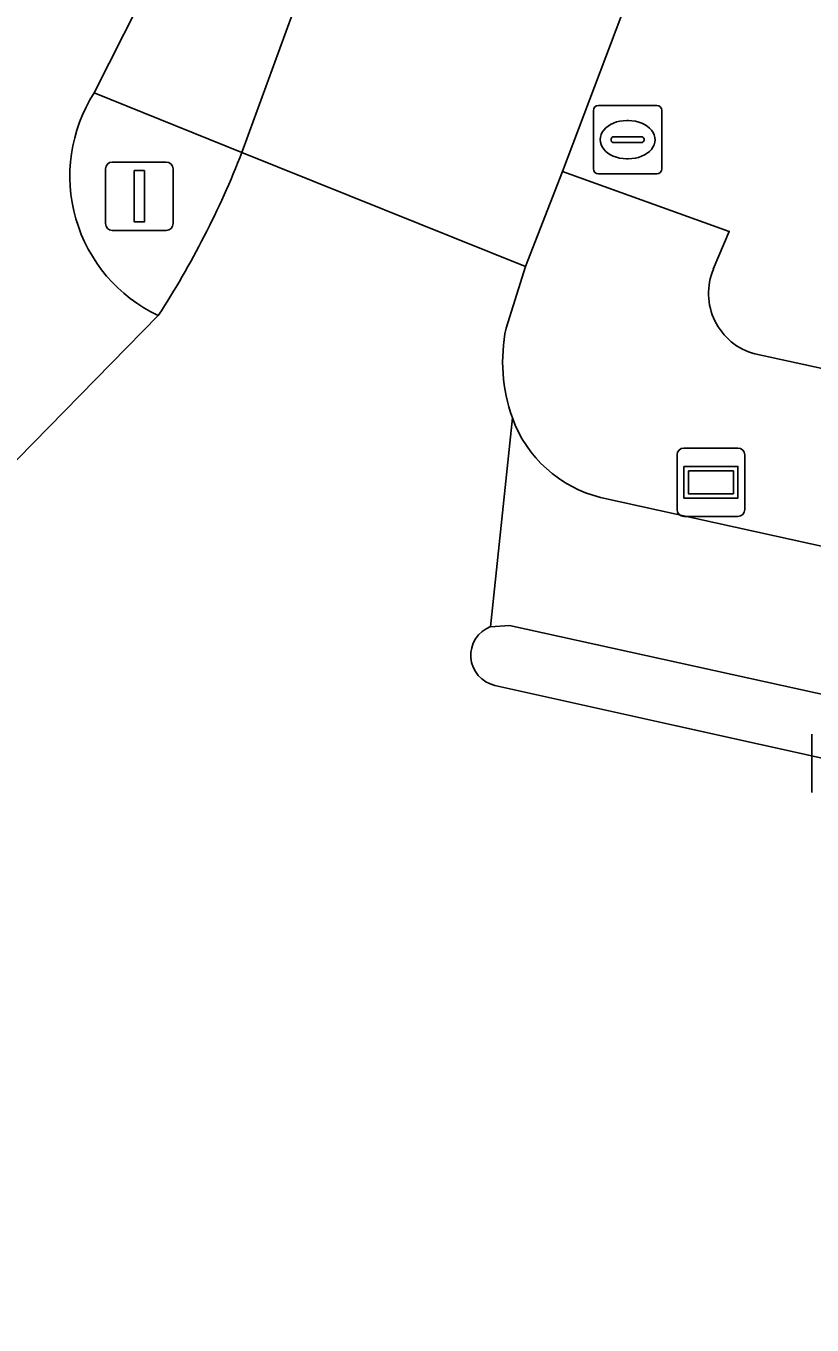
# Model space of a CAD drawing. Extents: x 162172 to 163187, y 382874 to 383685.
# Drawn here: x 163140.66 to 163152.16, y 383052.46 to 383071.46 of the extents above; entities that cross this region are included whole.
import ezdxf

# ---------------------------------------------------------------- set-up
doc = ezdxf.new("R2010")
doc.units = 0
for name, color, linetype in [('IMGEO_Berm_groen', 7, 'Continuous'), ('IMGEO_Fietspad_gesloten', 7, 'Continuous'), ('IMGEO_Fietspad_open', 7, 'Continuous'), ('IMGEO_Kolk', 7, 'Continuous'), ('IMGEO_Lichtmast', 7, 'Continuous'), ('IMGEO_Rijbaan_lokaal_gesloten', 7, 'Continuous'), ('IMGEO_Rijbaan_lokaal_open', 7, 'Continuous'), ('IMGEO_Rioolput', 7, 'Continuous'), ('IMGEO_Verkeerseiland_open', 7, 'Continuous'), ('IMGEO_Voetpad_open', 7, 'Continuous'), ('IMGEO_Wegwijzer', 7, 'Continuous')]:
    doc.layers.add(name, color=color, linetype=linetype)

msp = doc.modelspace()

# ---------------------------------------------------------------- linework, layer by layer
at = {"layer": 'IMGEO_Berm_groen'}
for points in [[(163151.32, 383066.661), (163154.615, 383065.947), (163158.621, 383084.512)], [(163149.773, 383072.647), (163149.702, 383072.456), (163149.607, 383072.25), (163148.505, 383069.329), (163150.947, 383068.454), (163150.713, 383067.901)]]:
    msp.add_lwpolyline(points, dxfattribs=at)
msp.add_arc((163151.562, 383067.548), 0.919, 157.4154, 254.7496, dxfattribs=at)
at = {"layer": 'IMGEO_Fietspad_gesloten'}
for points in [[(163141.655, 383070.479), (163142.74, 383072.633), (163146.448, 383080.356), (163148.365, 383084.318), (163146.149, 383085.407), (163145.965, 383085.037), (163145.894, 383084.798), (163139.273, 383071.309), (163138.078, 383068.874)], [(163139.843, 383064.427), (163142.592, 383067.222)]]:
    msp.add_lwpolyline(points, dxfattribs=at)
msp.add_arc((163143.556, 383069.263), 2.257, 147.3855, 244.7143, dxfattribs=at)
at = {"layer": 'IMGEO_Fietspad_open'}
for points in [[(163147.773, 383065.727), (163147.455, 383062.673), (163147.731, 383062.688), (163155.711, 383060.937), (163156.066, 383060.86), (163156.096, 383060.853), (163157.467, 383060.552), (163160.771, 383059.827), (163164.018, 383059.115), (163165.084, 383058.881), (163167.987, 383058.245), (163168.436, 383060.288)], [(163168.436, 383060.288), (163168.4, 383060.296), (163165.455, 383060.949), (163164.391, 383061.183), (163161.179, 383061.892), (163157.828, 383062.631), (163156.48, 383062.928), (163156.454, 383062.934), (163156.083, 383063.015), (163149.061, 383064.564)]]:
    msp.add_lwpolyline(points, dxfattribs=at)
msp.add_arc((163149.503, 383066.348), 1.838, 199.7489, 256.0902, dxfattribs=at)
at = {"layer": 'IMGEO_Kolk'}
msp.add_line((163152.157, 383060.247), (163152.157, 383061.099), dxfattribs=at)
msp.add_lwpolyline([(163152.157, 383060.247), (163152.157, 383061.099)], dxfattribs=at)
at = {"layer": 'IMGEO_Lichtmast'}
for p, q in [((163141.92, 383069.468), (163142.71, 383069.468)), ((163142.71, 383069.468), (163141.92, 383069.468)), ((163141.82, 383068.568), (163141.82, 383069.368)), ((163141.82, 383069.368), (163141.82, 383068.568)), ((163142.81, 383069.368), (163142.81, 383068.568)), ((163142.81, 383068.568), (163142.81, 383069.368)), ((163142.71, 383068.468), (163141.92, 383068.468)), ((163141.92, 383068.468), (163142.71, 383068.468))]:
    msp.add_line(p, q, dxfattribs=at)
msp.add_lwpolyline([(163142.24, 383069.343), (163142.39, 383069.343), (163142.39, 383068.593), (163142.24, 383068.593), (163142.24, 383069.343)], dxfattribs=at)
for centre, start, end in [((163141.92, 383069.368), 90, 180), ((163141.92, 383069.368), 90, 180), ((163142.71, 383069.368), 0, 90), ((163142.71, 383069.368), 360, 90), ((163141.92, 383068.568), 180, 270), ((163141.92, 383068.568), 180, 270), ((163142.71, 383068.568), 270, 0), ((163142.71, 383068.568), 270, 0)]:
    msp.add_arc(centre, 0.1, start, end, dxfattribs=at)
at = {"layer": 'IMGEO_Rijbaan_lokaal_gesloten'}
msp.add_lwpolyline([(163149.208, 383084.005), (163147.638, 383079.815), (163145.27, 383073.462), (163144.65, 383071.892), (163143.816, 383069.607), (163147.967, 383067.942), (163148.505, 383069.329), (163149.607, 383072.25), (163149.702, 383072.456), (163149.773, 383072.647), (163153.249, 383081.96)], dxfattribs=at)
at = {"layer": 'IMGEO_Rijbaan_lokaal_open'}
for points in [[(163147.68, 383067.039), (163147.967, 383067.942), (163143.816, 383069.607)], [(163142.592, 383067.222), (163139.843, 383064.427), (163139.969, 383064.315)], [(163147.455, 383062.673), (163147.773, 383065.727)], [(163153.908, 383055.274), (163154.667, 383055.107), (163154.976, 383055.04), (163154.993, 383055.036), (163156.447, 383054.716), (163159.623, 383054.018), (163162.968, 383053.283), (163163.976, 383053.062), (163166.713, 383052.46), (163167.791, 383057.355), (163164.924, 383057.987), (163163.857, 383058.221), (163160.594, 383058.935), (163157.311, 383059.654), (163155.926, 383059.957), (163155.898, 383059.963), (163155.55, 383060.039), (163152.658, 383060.672), (163150.148, 383061.23), (163147.518, 383061.814)]]:
    msp.add_lwpolyline(points, dxfattribs=at)
for centre, radius, start, end in [((163131.593, 383074.373), 13.119, 326.9686, 338.6969), ((163150.087, 383066.55), 2.456, 168.5206, 199.5885), ((163147.613, 383062.253), 0.449, 110.5626, 257.8266)]:
    msp.add_arc(centre, radius, start, end, dxfattribs=at)
at = {"layer": 'IMGEO_Rioolput'}
for p, q in [((163148.958, 383069.369), (163148.958, 383070.221)), ((163149.033, 383070.295), (163149.885, 383070.295)), ((163149.959, 383070.221), (163149.959, 383069.369)), ((163149.446, 383070.075), (163149.471, 383070.075)), ((163149.217, 383069.789), (163149.217, 383069.801)), ((163149.26, 383069.838), (163149.658, 383069.838)), ((163149.701, 383069.801), (163149.701, 383069.789)), ((163149.655, 383069.752), (163149.257, 383069.752)), ((163149.469, 383069.515), (163149.444, 383069.515)), ((163149.885, 383069.295), (163149.033, 383069.295))]:
    msp.add_line(p, q, dxfattribs=at)
for points in [[(163148.958, 383069.369), (163148.958, 383070.221)], [(163149.033, 383070.295), (163149.885, 383070.295)], [(163149.959, 383070.221), (163149.959, 383069.369)], [(163149.885, 383069.295), (163149.033, 383069.295)]]:
    msp.add_lwpolyline(points, dxfattribs=at)
for centre, radius, start, end in [((163149.035, 383070.219), 0.0765, 91.552, 178.448), ((163149.035, 383070.219), 0.0765, 91.552, 178.448), ((163149.883, 383070.219), 0.0765, 1.552, 88.448), ((163149.883, 383070.219), 0.0765, 1.552, 88.448), ((163149.257, 383069.798), 0.0403, 85.8775, 175.7526), ((163149.254, 383069.788), 0.0366, 178.938, 274.7102), ((163149.658, 383069.795), 0.043, 264.8664, 352.4533), ((163149.662, 383069.8), 0.0386, 1.7309, 96.639), ((163149.035, 383069.371), 0.0765, 181.552, 268.448), ((163149.035, 383069.371), 0.0765, 181.552, 268.448), ((163149.883, 383069.371), 0.0765, 271.552, 358.448), ((163149.883, 383069.371), 0.0765, 271.552, 358.448)]:
    msp.add_arc(centre, radius, start, end, dxfattribs=at)
for centre, major_axis, ratio, start_param, end_param in [((163149.445, 383069.795), (-0.387, 0.002), 0.722429, 4.712389, 7.853982), ((163149.47, 383069.795), (-0.39, 0.002), 0.717154, 1.570796, 4.712389)]:
    msp.add_ellipse(centre, major_axis=major_axis, ratio=ratio, start_param=start_param, end_param=end_param, dxfattribs=at)
at = {"layer": 'IMGEO_Verkeerseiland_open'}
for points in [[(163143.816, 383069.607), (163141.655, 383070.479)], [(163167.987, 383058.245), (163165.084, 383058.881), (163164.018, 383059.115), (163160.771, 383059.827), (163157.467, 383060.552), (163156.096, 383060.853), (163156.066, 383060.86), (163155.711, 383060.937), (163147.731, 383062.688), (163147.455, 383062.673)], [(163147.518, 383061.814), (163150.148, 383061.23), (163152.658, 383060.672), (163155.55, 383060.039), (163155.898, 383059.963), (163155.926, 383059.957), (163157.311, 383059.654), (163160.594, 383058.935), (163163.857, 383058.221), (163164.924, 383057.987), (163167.791, 383057.355), (163167.987, 383058.245)]]:
    msp.add_lwpolyline(points, dxfattribs=at)
for centre, radius, start, end in [((163143.556, 383069.263), 2.257, 147.3855, 244.7143), ((163131.593, 383074.373), 13.119, 326.9686, 338.6969), ((163147.613, 383062.253), 0.449, 110.5626, 257.8266)]:
    msp.add_arc(centre, radius, start, end, dxfattribs=at)
at = {"layer": 'IMGEO_Voetpad_open'}
msp.add_lwpolyline([(163144.65, 383071.892), (163142.74, 383072.633), (163141.655, 383070.479), (163143.816, 383069.607)], close=True, dxfattribs=at)
for points in [[(163150.713, 383067.901), (163150.947, 383068.454), (163148.505, 383069.329), (163147.967, 383067.942), (163147.68, 383067.039)], [(163168.944, 383062.596), (163168.818, 383062.624), (163165.871, 383063.269), (163165.733, 383063.299), (163164.808, 383063.501), (163164.764, 383063.511), (163161.634, 383064.196), (163158.23, 383064.942), (163157.219, 383065.163), (163156.885, 383065.236), (163156.496, 383065.321), (163156.534, 383065.531), (163154.615, 383065.947), (163151.32, 383066.661)], [(163149.061, 383064.564), (163156.083, 383063.015), (163156.454, 383062.934), (163156.48, 383062.928), (163157.828, 383062.631), (163161.179, 383061.892), (163164.391, 383061.183), (163165.455, 383060.949), (163168.4, 383060.296), (163168.436, 383060.288), (163168.944, 383062.596)]]:
    msp.add_lwpolyline(points, dxfattribs=at)
for centre, radius, start, end in [((163151.562, 383067.548), 0.919, 157.4154, 254.7496), ((163150.087, 383066.55), 2.456, 168.5206, 199.5885), ((163149.503, 383066.348), 1.838, 199.7489, 256.0902)]:
    msp.add_arc(centre, radius, start, end, dxfattribs=at)
at = {"layer": 'IMGEO_Wegwijzer'}
for p, q in [((163150.283, 383065.285), (163151.073, 383065.285)), ((163151.073, 383065.285), (163150.283, 383065.285)), ((163150.183, 383064.385), (163150.183, 383065.185)), ((163150.183, 383065.185), (163150.183, 383064.385)), ((163151.173, 383065.185), (163151.173, 383064.385)), ((163151.173, 383064.385), (163151.173, 383065.185)), ((163151.073, 383064.285), (163150.283, 383064.285)), ((163150.283, 383064.285), (163151.073, 383064.285))]:
    msp.add_line(p, q, dxfattribs=at)
for points in [[(163150.284, 383065.017), (163151.072, 383065.017), (163151.072, 383064.553), (163150.284, 383064.553), (163150.284, 383065.017)], [(163150.349, 383064.952), (163150.349, 383064.618), (163151.007, 383064.618), (163151.007, 383064.952), (163150.349, 383064.952)]]:
    msp.add_lwpolyline(points, dxfattribs=at)
for centre, start, end in [((163150.283, 383065.185), 90, 180), ((163150.283, 383065.185), 90, 180), ((163151.073, 383065.185), 0, 90), ((163151.073, 383065.185), 360, 90), ((163150.283, 383064.385), 180, 270), ((163150.283, 383064.385), 180, 270), ((163151.073, 383064.385), 270, 0), ((163151.073, 383064.385), 270, 0)]:
    msp.add_arc(centre, 0.1, start, end, dxfattribs=at)

doc.saveas('drawing.dxf')
